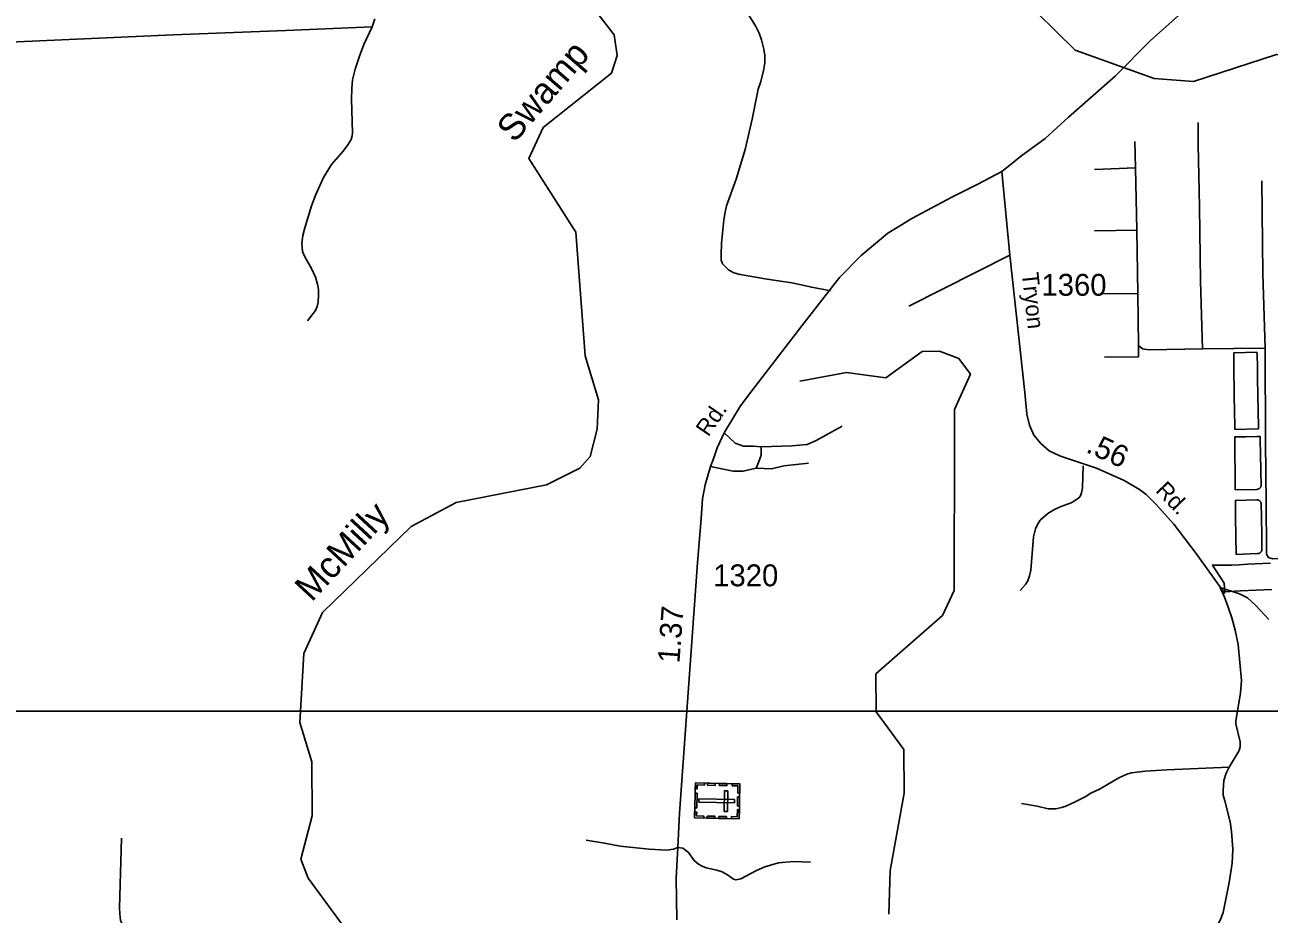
# Model space of a CAD drawing. Extents: x 2104537 to 2336408, y 34176 to 229611.
# Drawn here: x 2168353 to 2175459, y 79287 to 84367 of the extents above; entities that cross this region are included whole.
import ezdxf

# ---------------------------------------------------------------- set-up
doc = ezdxf.new("R2010")
doc.units = 0
for name, color, linetype in [('Exist Boundary Political City Limit New', 7, 'Continuous'), ('Exist Cultural Cemetery CELL', 7, 'Continuous'), ('Exist Hydrographic Creek Single Shore', 7, 'Continuous'), ('Exist Hydrographic Misc Water Feature', 7, 'Continuous'), ('Exist Road Non-System Type 51', 7, 'Continuous'), ('Exist Road Secondary Mileage Hundredths English Label', 7, 'Continuous'), ('Exist Road Secondary Type 51 Attributed', 7, 'Continuous'), ('Exist Road Secondary Type 51 Label', 7, 'Continuous'), ('Exist Road Secondary Type 51 Number Label', 7, 'Continuous'), ('Map Preparation Boundary City Limit Buffer Line', 7, 'Continuous'), ('Map Preparation Inset Cut Line', 7, 'Continuous'), ('Old_Level_32', 7, 'Continuous')]:
    doc.layers.add(name, color=color, linetype=linetype)

msp = doc.modelspace()

# ---------------------------------------------------------------- linework, layer by layer
at = {"layer": 'Exist Boundary Political City Limit New'}
for points in [[(2175399.5, 82059.2), (2175264.5, 82056.4), (2175263.8, 82086.2), (2175262.5, 82147.8), (2175262, 82177), (2175260.8, 82232.8), (2175259.8, 82283.7), (2175259, 82317.7), (2175258.2, 82350.7), (2175257.8, 82377.6), (2175257.5, 82386.6), (2175257.2, 82402.7), (2175258, 82494.2), (2175390.2, 82496.9), (2175390.2, 82493.3), (2175390.5, 82489.9), (2175392.2, 82405.5), (2175392.5, 82386.3), (2175394, 82320.5), (2175394.8, 82280.5), (2175395.8, 82235.6), (2175397, 82174.8), (2175397.5, 82150.6), (2175399, 82080.4), (2175399.5, 82059.2)], [(2175387.2, 81713.5), (2175266.2, 81711.6), (2175265, 81812.1), (2175264.2, 81913.6), (2175263.2, 81998.2), (2175263.2, 82013.6), (2175326.5, 82014.6), (2175391.2, 82015.7), (2175407.5, 82016), (2175408.8, 81991.9), (2175411, 81916), (2175412.8, 81815.1), (2175413.8, 81739.9), (2175414, 81737.9), (2175414, 81735.9), (2175413.5, 81733.9), (2175413.2, 81731.9), (2175412.5, 81730), (2175411.8, 81728.2), (2175411, 81726.4), (2175410, 81724.7), (2175408.8, 81723.1), (2175407.5, 81721.5), (2175406, 81720.1), (2175404.5, 81718.8), (2175402.8, 81717.7), (2175401.2, 81716.6), (2175399.5, 81715.7), (2175397.5, 81714.9), (2175395.5, 81714.4), (2175393.8, 81713.9), (2175391.8, 81713.6), (2175387.2, 81713.5)], [(2175391.5, 81346.3), (2175271.5, 81341.7), (2175270, 81449.2), (2175268, 81551.1), (2175267.5, 81650.2), (2175389, 81653.6), (2175391, 81653.6), (2175393, 81653.5), (2175395, 81653.2), (2175396.8, 81652.7), (2175398.8, 81652), (2175400.5, 81651.2), (2175402.2, 81650.2), (2175404, 81649.1), (2175405.5, 81647.9), (2175407, 81646.5), (2175408.2, 81645), (2175409.5, 81643.4), (2175410.5, 81641.7), (2175411.5, 81639.9), (2175412.2, 81638), (2175412.8, 81636.1), (2175413.2, 81632.1), (2175415.5, 81554.3), (2175417, 81452.5), (2175418.8, 81372.9), (2175418.8, 81370.7), (2175418.5, 81368.7), (2175418.2, 81366.8), (2175417.8, 81364.8), (2175417, 81362.9), (2175416.2, 81361.1), (2175415.2, 81359.3), (2175414.2, 81357.6), (2175413, 81356), (2175411.8, 81354.5), (2175410.2, 81353.1), (2175408.8, 81351.8), (2175407.2, 81350.7), (2175405.5, 81349.6), (2175403.8, 81348.7), (2175401.8, 81347.9), (2175400, 81347.3), (2175398, 81346.8), (2175396, 81346.5), (2175391.5, 81346.3)], [(2175474.5, 81141.3), (2175386, 81137.1), (2175295.2, 81132.9), (2175206.2, 81128.8), (2175204.5, 81152.3), (2175203.2, 81177.6), (2175135.5, 81281.2), (2175246.2, 81281), (2175288.8, 81282.5), (2175335.8, 81285.5), (2175377.8, 81287.6), (2175423.5, 81289.4), (2175467, 81291.9)]]:
    msp.add_lwpolyline(points, dxfattribs=at)
at = {"layer": 'Exist Cultural Cemetery CELL'}
for points in [[(2172436.7, 80030.5), (2172432.4, 79831.5), (2172177.8, 79837), (2172182.2, 80036.1)], [(2172181.5, 80003), (2172193, 80002.7), (2172193.4, 80024.7), (2172233.9, 80023.9), (2172234.1, 80035), (2172182.2, 80036.1)], [(2172252.1, 80034.6), (2172295.4, 80033.6), (2172295.1, 80022.3), (2172251.8, 80023.2)], [(2172319.3, 80033.1), (2172362.6, 80032.2), (2172362.3, 80020.8), (2172319, 80021.7)], [(2172393.4, 80031.5), (2172393.2, 80020.1), (2172425.4, 80019.4), (2172424.5, 79978.9), (2172435.6, 79978.6), (2172436.7, 80030.5)], [(2172192.4, 79978.4), (2172190.5, 79893.5), (2172179.1, 79893.8), (2172181, 79978.6)], [(2172367.8, 79991.2), (2172349.1, 79991.6), (2172346.6, 79873.9), (2172365.2, 79873.5)], [(2172435.1, 79956.5), (2172434, 79904.7), (2172422.6, 79904.9), (2172423.7, 79956.7)], [(2172405.1, 79922.2), (2172405.5, 79940.8), (2172202.7, 79945.2), (2172202.3, 79926.6)], [(2172389, 79832.4), (2172389.3, 79843.7), (2172421.5, 79843), (2172422.3, 79883.6), (2172433.5, 79883.3), (2172432.3, 79831.4)], [(2172178.6, 79870.1), (2172190, 79869.9), (2172189.6, 79847.9), (2172230, 79847), (2172229.7, 79835.9), (2172177.8, 79837)], [(2172250.3, 79846.8), (2172293.6, 79845.9), (2172293.4, 79834.5), (2172250.1, 79835.4)], [(2172316.2, 79845.4), (2172359.5, 79844.4), (2172359.3, 79833), (2172316, 79834)]]:
    msp.add_lwpolyline(points, close=True, dxfattribs=at)
at = {"layer": 'Exist Hydrographic Creek Single Shore'}
msp.add_lwpolyline([(2170239.3, 79125.7), (2169970.2, 79491.8), (2169928.2, 79600.9), (2169993.2, 79849), (2169991.1, 80157.4), (2169923.3, 80381.9), (2169946.2, 80775.1), (2170053.3, 81009.3), (2170558.3, 81501.5), (2170816.3, 81637.6), (2171332.2, 81739.2), (2171523.3, 81833.9), (2171581.3, 81901.7), (2171622.3, 82058.4), (2171629.3, 82225.6), (2171553.2, 82476.4), (2171499.3, 83182.8), (2171230.3, 83604.7), (2171312.3, 83780.3), (2171702.3, 84091), (2171735.3, 84192.1), (2171718.3, 84310.5), (2171516.3, 84573.7)], dxfattribs=at)
at = {"layer": 'Exist Hydrographic Misc Water Feature'}
for points in [[(2177042.3, 84230.6), (2176858.3, 84303), (2176441.3, 84376.7), (2176225.3, 84334.9), (2175943.4, 84166.5), (2175501.3, 84198), (2175027.2, 84043.2), (2174802.3, 84060.6), (2174351.4, 84223.6), (2174133.2, 84437.7), (2174073.3, 84812.9), (2173922.2, 85012.7), (2173428.2, 85435.6), (2173059.3, 85866), (2172957.2, 86123.9), (2172790.3, 86281.3), (2172497.3, 86529.8), (2171837.2, 86893.6), (2171342.2, 87313.3), (2171175.3, 87405.1), (2171153.8, 87401.4), (2170917.2, 87360.9), (2170593.2, 87203.1)], [(2173287.4, 79286.6), (2173294.3, 79535.8), (2173375.3, 79977.2), (2173373.3, 80226.6), (2173214.4, 80442.9), (2173213.3, 80659.5), (2173594.3, 80993.4), (2173660.4, 81136.4), (2173663.2, 82012.4), (2173663.2, 82169.9), (2173753.2, 82371.5), (2173686.4, 82461.4), (2173577.3, 82502.9), (2173477.2, 82501.5), (2173270.3, 82351.3), (2173045.2, 82381.9), (2172778.2, 82331.3)]]:
    msp.add_lwpolyline(points, dxfattribs=at)
at = {"layer": 'Exist Road Non-System Type 51'}
for p, q in [((2174696.6, 83551), (2174692.5, 83700.9)), ((2174696.6, 83551), (2174463, 83541.6)), ((2174704.7, 83194.7), (2174696.6, 83551)), ((2174704.7, 83194.7), (2174463, 83190.6)), ((2174710.1, 82833), (2174704.7, 83194.7)), ((2173978.5, 83051.6), (2173400.8, 82760.1)), ((2174710.1, 82833), (2174513, 82831.6)), ((2174714.1, 82534.6), (2174710.1, 82833)), ((2174714.1, 82534.6), (2174714.1, 82469.9)), ((2175437.6, 82519.8), (2175078.5, 82517.1)), ((2174714.1, 82469.9), (2174518.4, 82468.5))]:
    msp.add_line(p, q, dxfattribs=at)
for points in [[(2172464.1, 84459.5), (2172526.2, 84362.1), (2172547.4, 84319.7), (2172560.7, 84281.8), (2172573.8, 84229.3), (2172579, 84193.1), (2172578.3, 84153.1), (2172573.6, 84113.5), (2172556.1, 84043.6), (2172541.2, 84000), (2172506, 83828.7), (2172466.6, 83655.3), (2172415.4, 83486.3), (2172360.3, 83333.5), (2172351.7, 83297.6), (2172345, 83253.7), (2172332.2, 83120.1), (2172329, 83053.9), (2172330.3, 83022.1), (2172338.1, 83001.9), (2172371.3, 82967.1), (2172401.1, 82950.8), (2172439, 82941.9), (2172592.4, 82915), (2172734, 82894.2), (2172847.4, 82868), (2172954.9, 82847.9)], [(2170336.1, 84356.6), (2170351.1, 84402.2)], [(2170336.1, 84356.6), (2169843.8, 84334.3), (2169199.3, 84310.7), (2167840.1, 84249)], [(2170336.1, 84356.6), (2170288.2, 84255.5), (2170262.9, 84188.1), (2170239.5, 84114.4), (2170224.2, 84052.6), (2170219.3, 84002.9), (2170218.2, 83942.9), (2170224.3, 83750.8), (2170222, 83732.8), (2170215.7, 83712.9), (2170197, 83681.4), (2170170.4, 83645.9), (2170103, 83569.1), (2170057.6, 83496.1), (2170013.7, 83398.9), (2169990.5, 83333.4), (2169952, 83208.1), (2169941, 83164.4), (2169934.2, 83120.2), (2169939.2, 83072.2), (2169950.7, 83042.2), (2169989.5, 82975.1), (2170012.5, 82926.8), (2170023.8, 82886.5), (2170029.1, 82854.6), (2170030.5, 82822.4), (2170027.7, 82782.5), (2170021.4, 82758.6), (2170012.7, 82734.8), (2169967.6, 82675.7)], [(2175078.5, 82517.1), (2175067.7, 82903.1), (2175062.4, 83327), (2175054.3, 83683.3), (2175054.3, 83810.2)], [(2175437.6, 82519.8), (2175424.1, 82945), (2175417.3, 83475.5)], [(2175078.5, 82517.1), (2174773.5, 82510.4), (2174747.8, 82514.4), (2174735.7, 82517.1), (2174714.1, 82534.6)], [(2175819.6, 81340.1), (2175480.8, 81317.1), (2175455.1, 81323.9), (2175444.3, 81342.8), (2175444.3, 81372.5), (2175443, 81631.6), (2175438.9, 81985.3), (2175437.6, 82519.8)], [(2172346.6, 82036.6), (2172410, 81977.2), (2172457.3, 81959.6), (2172513.9, 81959.6), (2172558.5, 81955.6)], [(2172558.5, 81955.6), (2172732.6, 81962.3), (2172821.7, 81970.4), (2172873, 81992), (2173021.5, 82074.4)], [(2172558.5, 81955.6), (2172558.5, 81908.3), (2172543.6, 81867.9), (2172528.8, 81834.1)], [(2172268.3, 81843.6), (2172397.9, 81817.9), (2172454.6, 81817.9), (2172528.8, 81834.1)], [(2172528.8, 81834.1), (2172617.9, 81830.1), (2172688.1, 81847.6), (2172828.4, 81862.5)], [(2174397.9, 81847.9), (2174393.2, 81722), (2174388.7, 81694.2), (2174382.4, 81676.3), (2174372.4, 81664.6), (2174354.1, 81650.9), (2174329.5, 81637.2), (2174265.1, 81614.5), (2174229, 81597.2), (2174196.4, 81575.8), (2174151.7, 81536.7), (2174135.1, 81509.1), (2174124.9, 81487.3), (2174113.8, 81441.6), (2174098.3, 81251.9), (2174091.5, 81219.9), (2174081.1, 81190.3), (2174068.5, 81170.5), (2174038, 81135)], [(2175457.7, 80969.1), (2175384.5, 81050.9), (2175335.1, 81093.8), (2175289.6, 81116.7), (2175180.4, 81152.9)], [(2175180.4, 81152.9), (2175205.3, 81098.3), (2175226.1, 81039.9), (2175247, 80979.7), (2175265.6, 80909.2), (2175282.1, 80826.8), (2175302.1, 80622.4), (2175296.7, 80550.6), (2175269.7, 80389.1), (2175269.4, 80373), (2175293.3, 80270.8), (2175294.7, 80242.6), (2175288.4, 80220.7), (2175230.5, 80126)], [(2175230.5, 80126), (2174876.2, 80110.9), (2174752, 80103.1), (2174673.7, 80094.8), (2174651.6, 80089), (2174601.3, 80066), (2174494.1, 80002.1), (2174441.5, 79977.2), (2174409.3, 79957.8), (2174348.6, 79926.9), (2174298.3, 79903.9), (2174276.2, 79896.4), (2174240, 79888.9), (2174197.9, 79887.8), (2174134.3, 79903.1), (2174044.3, 79919)], [(2175230.5, 80126), (2175213.7, 80092.2), (2175201.1, 80050.5), (2175196.1, 79992.5), (2175197.5, 79966.6), (2175206.7, 79934.2)], [(2175206.7, 79934.2), (2175236.6, 79813.9), (2175245.4, 79759.6), (2175251.6, 79657.4), (2175247.7, 79577.5), (2175231.8, 79467.8), (2175196.4, 79296.6), (2175181.8, 79256.9), (2175140.2, 79175.6)], [(2168904.5, 79720.1), (2168892.9, 79322.3), (2168894.2, 79288.5), (2168899.4, 79250.3), (2168918.6, 79211.9), (2168940, 79181.3), (2169022.4, 79095.7), (2169055.7, 79055.1), (2169086.5, 79002.6), (2169139.1, 78923.5), (2169170.2, 78882.9), (2169276.1, 78761.1), (2169303.1, 78716.3), (2169322.2, 78670), (2169352.1, 78569.3), (2169361.3, 78519.3), (2169358.6, 78279.5), (2169352.5, 78165.4), (2169346.5, 77857.5), (2169362.5, 77547.1), (2169360.2, 77425.4), (2169304.4, 76408.4)], [(2171558.3, 79708.8), (2171663.9, 79692.7), (2171751.8, 79675.2), (2171917.5, 79657.9), (2172019.1, 79652), (2172057.3, 79657.2), (2172081.4, 79666.9)], [(2172840, 79584), (2172742, 79587.8), (2172657.8, 79579.6), (2172579.3, 79557.2), (2172531, 79536.1), (2172442.1, 79487.6), (2172414.1, 79482.3), (2172400.1, 79486.5), (2172366.5, 79511.1), (2172335, 79527.8), (2172305, 79538.5), (2172243.2, 79551.5), (2172221.4, 79560.2), (2172199.7, 79572.4), (2172176.1, 79592.9), (2172142.9, 79639.4), (2172111.5, 79664.3), (2172081.4, 79666.9)]]:
    msp.add_lwpolyline(points, dxfattribs=at)
at = {"layer": 'Exist Road Secondary Type 51 Attributed'}
for points in [[(2176254.2, 85248.2), (2175920, 85075.8), (2175580.3, 84916.3), (2175407, 84823.8), (2175374.6, 84803), (2175293.7, 84742.9), (2175067.3, 84534.8), (2174780.7, 84275.9), (2174580.5, 84074.8), (2174313.2, 83839.9), (2174180.9, 83718.4), (2174038.9, 83614.7), (2173978.8, 83566.2), (2173932.4, 83529.2)], [(2173932.4, 83529.2), (2173795.4, 83457.5), (2173647.5, 83383.5), (2173418.7, 83261), (2173282.3, 83177.8), (2173129.8, 83050.6), (2173005, 82923.4), (2172791.3, 82647), (2172503.9, 82276.6), (2172440.2, 82189.9), (2172346.6, 82036.6), (2172306.1, 81951.5), (2172287.2, 81893.5), (2172268.3, 81843.6), (2172237.6, 81739.7), (2172223.7, 81660), (2172215.8, 81546.2), (2172194.9, 81294.6), (2172091.5, 79864.5), (2172081.4, 79666.9), (2172072.4, 79492.6), (2172077, 79254.4)], [(2173932.4, 83529.2), (2173978.5, 83051.6), (2174063.4, 82266.2), (2174076.4, 82142.7), (2174090.2, 82080.3), (2174115.6, 82022.5), (2174154.9, 81976.3), (2174203.4, 81934.6), (2174268.2, 81902.3), (2174473.8, 81835.2), (2174631, 81763.6), (2174718.8, 81712.7), (2174758.1, 81685), (2174811.2, 81631.8), (2174915.2, 81513.9), (2175042.3, 81347.4), (2175206.4, 81117.8)]]:
    msp.add_lwpolyline(points, dxfattribs=at)
at = {"layer": 'Map Preparation Boundary City Limit Buffer Line'}
for points in [[(2175399.5, 82059.2), (2175264.5, 82056.4), (2175263.8, 82086.2), (2175262.5, 82147.8), (2175262, 82177), (2175260.8, 82232.8), (2175259.8, 82283.7), (2175259, 82317.7), (2175258.2, 82350.7), (2175257.8, 82377.6), (2175257.5, 82386.6), (2175257.2, 82402.7), (2175258, 82494.2), (2175390.2, 82496.9), (2175390.2, 82493.3), (2175390.5, 82489.9), (2175392.2, 82405.5), (2175392.5, 82386.3), (2175394, 82320.5), (2175394.8, 82280.5), (2175395.8, 82235.6), (2175397, 82174.8), (2175397.5, 82150.6), (2175399, 82080.4), (2175399.5, 82059.2)], [(2175387.2, 81713.5), (2175266.2, 81711.6), (2175265, 81812.1), (2175264.2, 81913.6), (2175263.2, 81998.2), (2175263.2, 82013.6), (2175326.5, 82014.6), (2175391.2, 82015.7), (2175407.5, 82016), (2175408.8, 81991.9), (2175411, 81916), (2175412.8, 81815.1), (2175413.8, 81739.9), (2175414, 81737.9), (2175414, 81735.9), (2175413.5, 81733.9), (2175413.2, 81731.9), (2175412.5, 81730), (2175411.8, 81728.2), (2175411, 81726.4), (2175410, 81724.7), (2175408.8, 81723.1), (2175407.5, 81721.5), (2175406, 81720.1), (2175404.5, 81718.8), (2175402.8, 81717.7), (2175401.2, 81716.6), (2175399.5, 81715.7), (2175397.5, 81714.9), (2175395.5, 81714.4), (2175393.8, 81713.9), (2175391.8, 81713.6), (2175387.2, 81713.5)], [(2175391.5, 81346.3), (2175271.5, 81341.7), (2175270, 81449.2), (2175268, 81551.1), (2175267.5, 81650.2), (2175389, 81653.6), (2175391, 81653.6), (2175393, 81653.5), (2175395, 81653.2), (2175396.8, 81652.7), (2175398.8, 81652), (2175400.5, 81651.2), (2175402.2, 81650.2), (2175404, 81649.1), (2175405.5, 81647.9), (2175407, 81646.5), (2175408.2, 81645), (2175409.5, 81643.4), (2175410.5, 81641.7), (2175411.5, 81639.9), (2175412.2, 81638), (2175412.8, 81636.1), (2175413.2, 81632.1), (2175415.5, 81554.3), (2175417, 81452.5), (2175418.8, 81372.9), (2175418.8, 81370.7), (2175418.5, 81368.7), (2175418.2, 81366.8), (2175417.8, 81364.8), (2175417, 81362.9), (2175416.2, 81361.1), (2175415.2, 81359.3), (2175414.2, 81357.6), (2175413, 81356), (2175411.8, 81354.5), (2175410.2, 81353.1), (2175408.8, 81351.8), (2175407.2, 81350.7), (2175405.5, 81349.6), (2175403.8, 81348.7), (2175401.8, 81347.9), (2175400, 81347.3), (2175398, 81346.8), (2175396, 81346.5), (2175391.5, 81346.3)], [(2175474.5, 81141.3), (2175386, 81137.1), (2175295.2, 81132.9), (2175206.2, 81128.8), (2175204.5, 81152.3), (2175203.2, 81177.6), (2175135.5, 81281.2), (2175246.2, 81281), (2175288.8, 81282.5), (2175335.8, 81285.5), (2175377.8, 81287.6), (2175423.5, 81289.4), (2175467, 81291.9)]]:
    msp.add_lwpolyline(points, dxfattribs=at)
at = {"layer": 'Map Preparation Inset Cut Line'}
for points in [[(2187500, 80446.6), (2163450.2, 80446.6), (2163450.2, 99632.1), (2187500, 99632.1)], [(2116896.5, 80445.9), (2116896.5, 37235.7), (2173491, 37235.7), (2173491, 50351.3), (2187500, 54765.8), (2187500, 55964.5), (2187500, 80446.6)]]:
    msp.add_lwpolyline(points, close=True, dxfattribs=at)

# ---------------------------------------------------------------- texts
at = {"layer": 'Exist Road Secondary Mileage Hundredths English Label'}
for s, rotation, p in [('.56', 335.48301, (2174407.5, 81929)), ('1.37', 85.86328, (2172091.4, 80718.1))]:
    msp.add_text(s, height=125, rotation=rotation, dxfattribs=at).set_placement(p)
at = {"layer": 'Exist Road Secondary Type 51 Label'}
for s, rotation, p in [('Tryon', 276.05496, (2174046.9, 82949)), ('Rd.', 55.39398, (2172256, 82009.5)), ('Rd.', 313.89084, (2174805.8, 81703))]:
    msp.add_text(s, height=95, rotation=rotation, dxfattribs=at).set_placement(p)
at = {"layer": 'Exist Road Secondary Type 51 Number Label'}
for s, p in [('1360', (2174159, 82819.6)), ('1320', (2172284.1, 81159.8))]:
    msp.add_text(s, height=125, dxfattribs=at).set_placement(p)
at = {"layer": 'Old_Level_32'}
for s, rotation, p in [('Swamp', 49.19743, (2171148.9, 83688)), ('McMilly', 47.20696, (2169990.8, 81065.6))]:
    msp.add_text(s, height=150, rotation=rotation, dxfattribs=at).set_placement(p)

doc.saveas('drawing.dxf')
